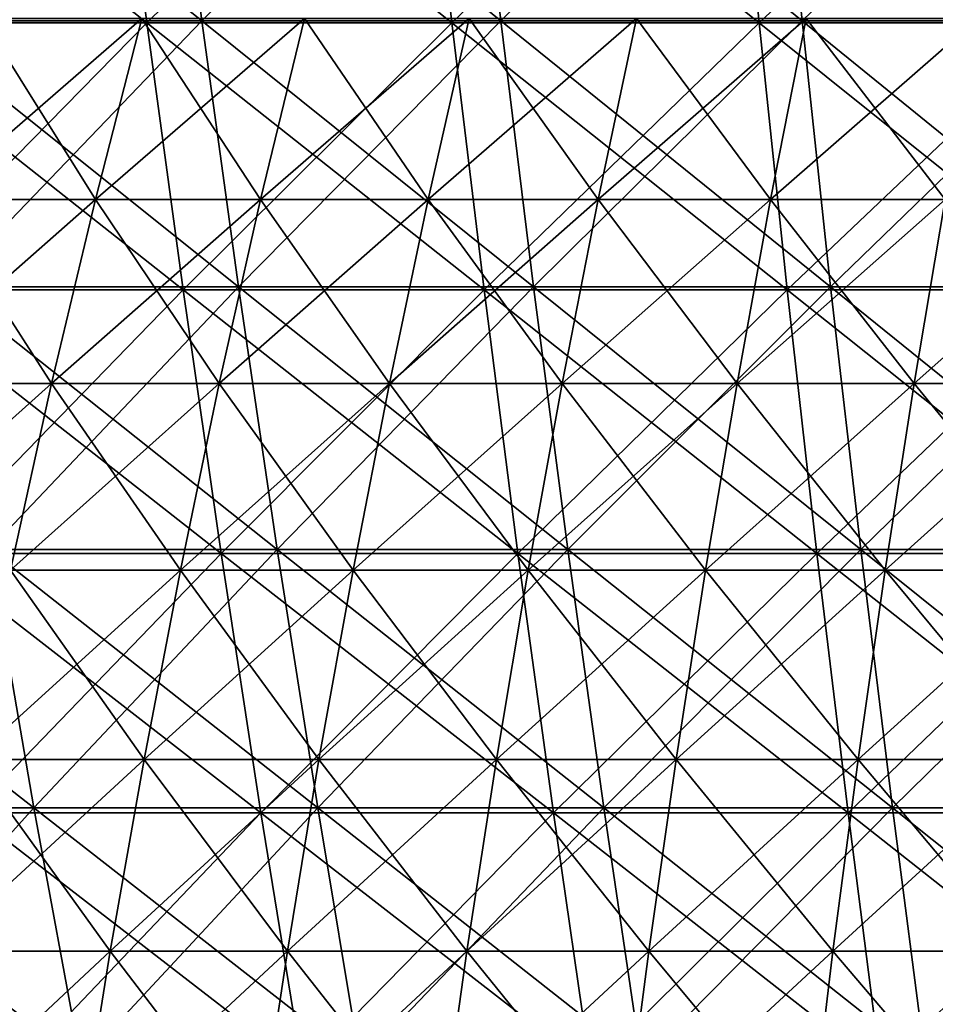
# Model space of a CAD drawing. Header units: millimetres. Extents: x -125 to 125, y -45 to 4025.
# Tile 405 of 656: x -32 to -22, y 3960 to 3971. Entities that reach past the tile are written whole.
import ezdxf

# ---------------------------------------------------------------- set-up
doc = ezdxf.new("R2010")
doc.units = ezdxf.units.MM
doc.header["$LTSCALE"] = 6.999206
for name, color, linetype in [('21', 7, 'CONTINUOUS'), ('22', 7, 'CONTINUOUS'), ('23', 7, 'CONTINUOUS'), ('24', 7, 'CONTINUOUS'), ('26', 7, 'CONTINUOUS'), ('27', 7, 'CONTINUOUS')]:
    doc.layers.add(name, color=color, linetype=linetype)

msp = doc.modelspace()

# ---------------------------------------------------------------- linework, layer by layer
at = {"layer": '21', "color": 7, "linetype": 'CONTINUOUS'}
for points in [[(-34.194, 3971.128, 107.487), (-30.868, 3971.128, 108.489), (-34.61, 3974.102, 108.796), (-34.194, 3971.128, 107.487)], [(-34.61, 3974.102, 108.796), (-30.868, 3971.128, 108.489), (-31.244, 3974.102, 109.81), (-34.61, 3974.102, 108.796)], [(-30.868, 3971.128, 108.489), (-27.512, 3971.128, 109.389), (-31.244, 3974.102, 109.81), (-30.868, 3971.128, 108.489)], [(-31.244, 3974.102, 109.81), (-27.512, 3971.128, 109.389), (-27.847, 3974.102, 110.72), (-31.244, 3974.102, 109.81)], [(-27.512, 3971.128, 109.389), (-24.131, 3971.128, 110.184), (-27.847, 3974.102, 110.72), (-27.512, 3971.128, 109.389)], [(-27.847, 3974.102, 110.72), (-24.131, 3971.128, 110.184), (-24.424, 3974.102, 111.525), (-27.847, 3974.102, 110.72)], [(-24.131, 3971.128, 110.184), (-20.726, 3971.128, 110.875), (-24.424, 3974.102, 111.525), (-24.131, 3971.128, 110.184)], [(-24.424, 3974.102, 111.525), (-20.726, 3971.128, 110.875), (-20.978, 3974.102, 112.225), (-24.424, 3974.102, 111.525)], [(-33.754, 3968.19, 106.105), (-30.471, 3968.19, 107.094), (-34.194, 3971.128, 107.487), (-33.754, 3968.19, 106.105)], [(-34.194, 3971.128, 107.487), (-30.471, 3968.19, 107.094), (-30.868, 3971.128, 108.489), (-34.194, 3971.128, 107.487)], [(-30.471, 3968.19, 107.094), (-27.158, 3968.19, 107.982), (-30.868, 3971.128, 108.489), (-30.471, 3968.19, 107.094)], [(-30.868, 3971.128, 108.489), (-27.158, 3968.19, 107.982), (-27.512, 3971.128, 109.389), (-30.868, 3971.128, 108.489)], [(-27.158, 3968.19, 107.982), (-23.82, 3968.19, 108.767), (-27.512, 3971.128, 109.389), (-27.158, 3968.19, 107.982)], [(-27.512, 3971.128, 109.389), (-23.82, 3968.19, 108.767), (-24.131, 3971.128, 110.184), (-27.512, 3971.128, 109.389)], [(-23.82, 3968.19, 108.767), (-20.46, 3968.19, 109.449), (-24.131, 3971.128, 110.184), (-23.82, 3968.19, 108.767)], [(-24.131, 3971.128, 110.184), (-20.46, 3968.19, 109.449), (-20.726, 3971.128, 110.875), (-24.131, 3971.128, 110.184)], [(-33.291, 3965.291, 104.65), (-30.053, 3965.291, 105.625), (-33.754, 3968.19, 106.105), (-33.291, 3965.291, 104.65)], [(-33.754, 3968.19, 106.105), (-30.053, 3965.291, 105.625), (-30.471, 3968.19, 107.094), (-33.754, 3968.19, 106.105)], [(-30.053, 3965.291, 105.625), (-26.786, 3965.291, 106.501), (-30.471, 3968.19, 107.094), (-30.053, 3965.291, 105.625)], [(-30.471, 3968.19, 107.094), (-26.786, 3965.291, 106.501), (-27.158, 3968.19, 107.982), (-30.471, 3968.19, 107.094)], [(-26.786, 3965.291, 106.501), (-23.494, 3965.291, 107.275), (-27.158, 3968.19, 107.982), (-26.786, 3965.291, 106.501)], [(-27.158, 3968.19, 107.982), (-23.494, 3965.291, 107.275), (-23.82, 3968.19, 108.767), (-27.158, 3968.19, 107.982)], [(-23.494, 3965.291, 107.275), (-20.179, 3965.291, 107.948), (-23.82, 3968.19, 108.767), (-23.494, 3965.291, 107.275)], [(-23.82, 3968.19, 108.767), (-20.179, 3965.291, 107.948), (-20.46, 3968.19, 109.449), (-23.82, 3968.19, 108.767)], [(-32.806, 3962.434, 103.122), (-29.614, 3962.434, 104.084), (-33.291, 3965.291, 104.65), (-32.806, 3962.434, 103.122)], [(-33.291, 3965.291, 104.65), (-29.614, 3962.434, 104.084), (-30.053, 3965.291, 105.625), (-33.291, 3965.291, 104.65)], [(-29.614, 3962.434, 104.084), (-26.395, 3962.434, 104.946), (-30.053, 3965.291, 105.625), (-29.614, 3962.434, 104.084)], [(-30.053, 3965.291, 105.625), (-26.395, 3962.434, 104.946), (-26.786, 3965.291, 106.501), (-30.053, 3965.291, 105.625)], [(-26.395, 3962.434, 104.946), (-23.151, 3962.434, 105.709), (-26.786, 3965.291, 106.501), (-26.395, 3962.434, 104.946)], [(-26.786, 3965.291, 106.501), (-23.151, 3962.434, 105.709), (-23.494, 3965.291, 107.275), (-26.786, 3965.291, 106.501)], [(-23.151, 3962.434, 105.709), (-19.884, 3962.434, 106.372), (-23.494, 3965.291, 107.275), (-23.151, 3962.434, 105.709)], [(-23.494, 3965.291, 107.275), (-19.884, 3962.434, 106.372), (-20.179, 3965.291, 107.948), (-23.494, 3965.291, 107.275)], [(-32.297, 3959.619, 101.524), (-29.155, 3959.619, 102.471), (-32.806, 3962.434, 103.122), (-32.297, 3959.619, 101.524)], [(-32.806, 3962.434, 103.122), (-29.155, 3959.619, 102.471), (-29.614, 3962.434, 104.084), (-32.806, 3962.434, 103.122)], [(-29.155, 3959.619, 102.471), (-25.986, 3959.619, 103.32), (-29.614, 3962.434, 104.084), (-29.155, 3959.619, 102.471)], [(-29.614, 3962.434, 104.084), (-25.986, 3959.619, 103.32), (-26.395, 3962.434, 104.946), (-29.614, 3962.434, 104.084)], [(-25.986, 3959.619, 103.32), (-22.792, 3959.619, 104.071), (-26.395, 3962.434, 104.946), (-25.986, 3959.619, 103.32)], [(-26.395, 3962.434, 104.946), (-22.792, 3959.619, 104.071), (-23.151, 3962.434, 105.709), (-26.395, 3962.434, 104.946)], [(-22.792, 3959.619, 104.071), (-19.576, 3959.619, 104.724), (-23.151, 3962.434, 105.709), (-22.792, 3959.619, 104.071)], [(-23.151, 3962.434, 105.709), (-19.576, 3959.619, 104.724), (-19.884, 3962.434, 106.372), (-23.151, 3962.434, 105.709)]]:
    msp.add_3dface(points, dxfattribs=at)
at = {"layer": '22', "color": 7, "linetype": 'CONTINUOUS'}
for points in [[(-31.244, 3974.102, -109.81), (-34.194, 3971.128, -107.487), (-34.61, 3974.102, -108.796), (-31.244, 3974.102, -109.81)], [(-30.868, 3971.128, -108.489), (-34.194, 3971.128, -107.487), (-31.244, 3974.102, -109.81), (-30.868, 3971.128, -108.489)], [(-27.847, 3974.102, -110.72), (-30.868, 3971.128, -108.489), (-31.244, 3974.102, -109.81), (-27.847, 3974.102, -110.72)], [(-27.512, 3971.128, -109.389), (-30.868, 3971.128, -108.489), (-27.847, 3974.102, -110.72), (-27.512, 3971.128, -109.389)], [(-24.424, 3974.102, -111.525), (-27.512, 3971.128, -109.389), (-27.847, 3974.102, -110.72), (-24.424, 3974.102, -111.525)], [(-24.131, 3971.128, -110.184), (-27.512, 3971.128, -109.389), (-24.424, 3974.102, -111.525), (-24.131, 3971.128, -110.184)], [(-20.978, 3974.102, -112.225), (-24.131, 3971.128, -110.184), (-24.424, 3974.102, -111.525), (-20.978, 3974.102, -112.225)], [(-20.726, 3971.128, -110.875), (-24.131, 3971.128, -110.184), (-20.978, 3974.102, -112.225), (-20.726, 3971.128, -110.875)], [(-30.868, 3971.128, -108.489), (-33.754, 3968.19, -106.105), (-34.194, 3971.128, -107.487), (-30.868, 3971.128, -108.489)], [(-30.471, 3968.19, -107.094), (-33.754, 3968.19, -106.105), (-30.868, 3971.128, -108.489), (-30.471, 3968.19, -107.094)], [(-27.512, 3971.128, -109.389), (-30.471, 3968.19, -107.094), (-30.868, 3971.128, -108.489), (-27.512, 3971.128, -109.389)], [(-27.158, 3968.19, -107.982), (-30.471, 3968.19, -107.094), (-27.512, 3971.128, -109.389), (-27.158, 3968.19, -107.982)], [(-24.131, 3971.128, -110.184), (-27.158, 3968.19, -107.982), (-27.512, 3971.128, -109.389), (-24.131, 3971.128, -110.184)], [(-23.82, 3968.19, -108.767), (-27.158, 3968.19, -107.982), (-24.131, 3971.128, -110.184), (-23.82, 3968.19, -108.767)], [(-20.726, 3971.128, -110.875), (-23.82, 3968.19, -108.767), (-24.131, 3971.128, -110.184), (-20.726, 3971.128, -110.875)], [(-20.46, 3968.19, -109.449), (-23.82, 3968.19, -108.767), (-20.726, 3971.128, -110.875), (-20.46, 3968.19, -109.449)], [(-30.471, 3968.19, -107.094), (-33.291, 3965.291, -104.65), (-33.754, 3968.19, -106.105), (-30.471, 3968.19, -107.094)], [(-30.053, 3965.291, -105.625), (-33.291, 3965.291, -104.65), (-30.471, 3968.19, -107.094), (-30.053, 3965.291, -105.625)], [(-27.158, 3968.19, -107.982), (-30.053, 3965.291, -105.625), (-30.471, 3968.19, -107.094), (-27.158, 3968.19, -107.982)], [(-26.786, 3965.291, -106.501), (-30.053, 3965.291, -105.625), (-27.158, 3968.19, -107.982), (-26.786, 3965.291, -106.501)], [(-23.82, 3968.19, -108.767), (-26.786, 3965.291, -106.501), (-27.158, 3968.19, -107.982), (-23.82, 3968.19, -108.767)], [(-23.494, 3965.291, -107.275), (-26.786, 3965.291, -106.501), (-23.82, 3968.19, -108.767), (-23.494, 3965.291, -107.275)], [(-20.46, 3968.19, -109.449), (-23.494, 3965.291, -107.275), (-23.82, 3968.19, -108.767), (-20.46, 3968.19, -109.449)], [(-20.179, 3965.291, -107.948), (-23.494, 3965.291, -107.275), (-20.46, 3968.19, -109.449), (-20.179, 3965.291, -107.948)], [(-30.053, 3965.291, -105.625), (-32.806, 3962.434, -103.122), (-33.291, 3965.291, -104.65), (-30.053, 3965.291, -105.625)], [(-29.614, 3962.434, -104.084), (-32.806, 3962.434, -103.122), (-30.053, 3965.291, -105.625), (-29.614, 3962.434, -104.084)], [(-26.786, 3965.291, -106.501), (-29.614, 3962.434, -104.084), (-30.053, 3965.291, -105.625), (-26.786, 3965.291, -106.501)], [(-26.395, 3962.434, -104.946), (-29.614, 3962.434, -104.084), (-26.786, 3965.291, -106.501), (-26.395, 3962.434, -104.946)], [(-23.494, 3965.291, -107.275), (-26.395, 3962.434, -104.946), (-26.786, 3965.291, -106.501), (-23.494, 3965.291, -107.275)], [(-23.151, 3962.434, -105.709), (-26.395, 3962.434, -104.946), (-23.494, 3965.291, -107.275), (-23.151, 3962.434, -105.709)], [(-20.179, 3965.291, -107.948), (-23.151, 3962.434, -105.709), (-23.494, 3965.291, -107.275), (-20.179, 3965.291, -107.948)], [(-19.884, 3962.434, -106.372), (-23.151, 3962.434, -105.709), (-20.179, 3965.291, -107.948), (-19.884, 3962.434, -106.372)], [(-29.614, 3962.434, -104.084), (-32.297, 3959.619, -101.524), (-32.806, 3962.434, -103.122), (-29.614, 3962.434, -104.084)], [(-29.155, 3959.619, -102.471), (-32.297, 3959.619, -101.524), (-29.614, 3962.434, -104.084), (-29.155, 3959.619, -102.471)], [(-26.395, 3962.434, -104.946), (-29.155, 3959.619, -102.471), (-29.614, 3962.434, -104.084), (-26.395, 3962.434, -104.946)], [(-25.986, 3959.619, -103.32), (-29.155, 3959.619, -102.471), (-26.395, 3962.434, -104.946), (-25.986, 3959.619, -103.32)], [(-23.151, 3962.434, -105.709), (-25.986, 3959.619, -103.32), (-26.395, 3962.434, -104.946), (-23.151, 3962.434, -105.709)], [(-22.792, 3959.619, -104.071), (-25.986, 3959.619, -103.32), (-23.151, 3962.434, -105.709), (-22.792, 3959.619, -104.071)], [(-19.884, 3962.434, -106.372), (-22.792, 3959.619, -104.071), (-23.151, 3962.434, -105.709), (-19.884, 3962.434, -106.372)], [(-19.576, 3959.619, -104.724), (-22.792, 3959.619, -104.071), (-19.884, 3962.434, -106.372), (-19.576, 3959.619, -104.724)]]:
    msp.add_3dface(points, dxfattribs=at)
at = {"layer": '23', "color": 7, "linetype": 'CONTINUOUS'}
for points in [[(-33.525, 3971.152, -105.382), (-30.263, 3971.152, -106.365), (-33.948, 3974.118, -106.713), (-33.525, 3971.152, -105.382)], [(-33.948, 3974.118, -106.713), (-30.263, 3971.152, -106.365), (-30.645, 3974.118, -107.708), (-33.948, 3974.118, -106.713)], [(-30.263, 3971.152, -106.365), (-26.974, 3971.152, -107.246), (-30.645, 3974.118, -107.708), (-30.263, 3971.152, -106.365)], [(-30.645, 3974.118, -107.708), (-26.974, 3971.152, -107.246), (-27.314, 3974.118, -108.6), (-30.645, 3974.118, -107.708)], [(-26.974, 3971.152, -107.246), (-23.658, 3971.152, -108.026), (-27.314, 3974.118, -108.6), (-26.974, 3971.152, -107.246)], [(-27.314, 3974.118, -108.6), (-23.658, 3971.152, -108.026), (-23.957, 3974.118, -109.39), (-27.314, 3974.118, -108.6)], [(-23.658, 3971.152, -108.026), (-20.32, 3971.152, -108.703), (-23.957, 3974.118, -109.39), (-23.658, 3971.152, -108.026)], [(-23.957, 3974.118, -109.39), (-20.32, 3971.152, -108.703), (-20.577, 3974.118, -110.076), (-23.957, 3974.118, -109.39)], [(-33.078, 3968.223, -103.977), (-29.86, 3968.223, -104.947), (-33.525, 3971.152, -105.382), (-33.078, 3968.223, -103.977)], [(-33.525, 3971.152, -105.382), (-29.86, 3968.223, -104.947), (-30.263, 3971.152, -106.365), (-33.525, 3971.152, -105.382)], [(-29.86, 3968.223, -104.947), (-26.614, 3968.223, -105.816), (-30.263, 3971.152, -106.365), (-29.86, 3968.223, -104.947)], [(-30.263, 3971.152, -106.365), (-26.614, 3968.223, -105.816), (-26.974, 3971.152, -107.246), (-30.263, 3971.152, -106.365)], [(-26.614, 3968.223, -105.816), (-23.343, 3968.223, -106.586), (-26.974, 3971.152, -107.246), (-26.614, 3968.223, -105.816)], [(-26.974, 3971.152, -107.246), (-23.343, 3968.223, -106.586), (-23.658, 3971.152, -108.026), (-26.974, 3971.152, -107.246)], [(-23.343, 3968.223, -106.586), (-20.049, 3968.223, -107.254), (-23.658, 3971.152, -108.026), (-23.343, 3968.223, -106.586)], [(-23.658, 3971.152, -108.026), (-20.049, 3968.223, -107.254), (-20.32, 3971.152, -108.703), (-23.658, 3971.152, -108.026)], [(-32.607, 3965.335, -102.498), (-29.435, 3965.335, -103.454), (-33.078, 3968.223, -103.977), (-32.607, 3965.335, -102.498)], [(-33.078, 3968.223, -103.977), (-29.435, 3965.335, -103.454), (-29.86, 3968.223, -104.947), (-33.078, 3968.223, -103.977)], [(-29.435, 3965.335, -103.454), (-26.235, 3965.335, -104.311), (-29.86, 3968.223, -104.947), (-29.435, 3965.335, -103.454)], [(-29.86, 3968.223, -104.947), (-26.235, 3965.335, -104.311), (-26.614, 3968.223, -105.816), (-29.86, 3968.223, -104.947)], [(-26.235, 3965.335, -104.311), (-23.011, 3965.335, -105.07), (-26.614, 3968.223, -105.816), (-26.235, 3965.335, -104.311)], [(-26.614, 3968.223, -105.816), (-23.011, 3965.335, -105.07), (-23.343, 3968.223, -106.586), (-26.614, 3968.223, -105.816)], [(-23.011, 3965.335, -105.07), (-19.764, 3965.335, -105.728), (-23.343, 3968.223, -106.586), (-23.011, 3965.335, -105.07)], [(-23.343, 3968.223, -106.586), (-19.764, 3965.335, -105.728), (-20.049, 3968.223, -107.254), (-23.343, 3968.223, -106.586)], [(-35.207, 3962.489, -99.91), (-32.113, 3962.489, -100.946), (-35.748, 3965.335, -101.445), (-35.207, 3962.489, -99.91)], [(-35.748, 3965.335, -101.445), (-32.113, 3962.489, -100.946), (-32.607, 3965.335, -102.498), (-35.748, 3965.335, -101.445)], [(-32.113, 3962.489, -100.946), (-28.989, 3962.489, -101.887), (-32.607, 3965.335, -102.498), (-32.113, 3962.489, -100.946)], [(-32.607, 3965.335, -102.498), (-28.989, 3962.489, -101.887), (-29.435, 3965.335, -103.454), (-32.607, 3965.335, -102.498)], [(-28.989, 3962.489, -101.887), (-25.838, 3962.489, -102.732), (-29.435, 3965.335, -103.454), (-28.989, 3962.489, -101.887)], [(-29.435, 3965.335, -103.454), (-25.838, 3962.489, -102.732), (-26.235, 3965.335, -104.311), (-29.435, 3965.335, -103.454)], [(-25.838, 3962.489, -102.732), (-22.662, 3962.489, -103.479), (-26.235, 3965.335, -104.311), (-25.838, 3962.489, -102.732)], [(-26.235, 3965.335, -104.311), (-22.662, 3962.489, -103.479), (-23.011, 3965.335, -105.07), (-26.235, 3965.335, -104.311)], [(-22.662, 3962.489, -103.479), (-19.465, 3962.489, -104.128), (-23.011, 3965.335, -105.07), (-22.662, 3962.489, -103.479)], [(-23.011, 3965.335, -105.07), (-19.465, 3962.489, -104.128), (-19.764, 3965.335, -105.728), (-23.011, 3965.335, -105.07)], [(-34.641, 3959.688, -98.303), (-31.597, 3959.688, -99.323), (-35.207, 3962.489, -99.91), (-34.641, 3959.688, -98.303)], [(-35.207, 3962.489, -99.91), (-31.597, 3959.688, -99.323), (-32.113, 3962.489, -100.946), (-35.207, 3962.489, -99.91)], [(-31.597, 3959.688, -99.323), (-28.523, 3959.688, -100.249), (-32.113, 3962.489, -100.946), (-31.597, 3959.688, -99.323)], [(-32.113, 3962.489, -100.946), (-28.523, 3959.688, -100.249), (-28.989, 3962.489, -101.887), (-32.113, 3962.489, -100.946)], [(-28.523, 3959.688, -100.249), (-25.423, 3959.688, -101.08), (-28.989, 3962.489, -101.887), (-28.523, 3959.688, -100.249)], [(-28.989, 3962.489, -101.887), (-25.423, 3959.688, -101.08), (-25.838, 3962.489, -102.732), (-28.989, 3962.489, -101.887)], [(-25.423, 3959.688, -101.08), (-22.298, 3959.688, -101.814), (-25.838, 3962.489, -102.732), (-25.423, 3959.688, -101.08)], [(-25.838, 3962.489, -102.732), (-22.298, 3959.688, -101.814), (-22.662, 3962.489, -103.479), (-25.838, 3962.489, -102.732)], [(-22.298, 3959.688, -101.814), (-19.152, 3959.688, -102.453), (-22.662, 3962.489, -103.479), (-22.298, 3959.688, -101.814)], [(-22.662, 3962.489, -103.479), (-19.152, 3959.688, -102.453), (-19.465, 3962.489, -104.128), (-22.662, 3962.489, -103.479)]]:
    msp.add_3dface(points, dxfattribs=at)
at = {"layer": '24', "color": 7, "linetype": 'CONTINUOUS'}
for points in [[(-30.645, 3974.118, 107.708), (-33.525, 3971.152, 105.382), (-33.948, 3974.118, 106.713), (-30.645, 3974.118, 107.708)], [(-30.263, 3971.152, 106.365), (-33.525, 3971.152, 105.382), (-30.645, 3974.118, 107.708), (-30.263, 3971.152, 106.365)], [(-27.314, 3974.118, 108.6), (-30.263, 3971.152, 106.365), (-30.645, 3974.118, 107.708), (-27.314, 3974.118, 108.6)], [(-26.974, 3971.152, 107.246), (-30.263, 3971.152, 106.365), (-27.314, 3974.118, 108.6), (-26.974, 3971.152, 107.246)], [(-23.957, 3974.118, 109.39), (-26.974, 3971.152, 107.246), (-27.314, 3974.118, 108.6), (-23.957, 3974.118, 109.39)], [(-23.658, 3971.152, 108.026), (-26.974, 3971.152, 107.246), (-23.957, 3974.118, 109.39), (-23.658, 3971.152, 108.026)], [(-20.577, 3974.118, 110.076), (-23.658, 3971.152, 108.026), (-23.957, 3974.118, 109.39), (-20.577, 3974.118, 110.076)], [(-20.32, 3971.152, 108.703), (-23.658, 3971.152, 108.026), (-20.577, 3974.118, 110.076), (-20.32, 3971.152, 108.703)], [(-30.263, 3971.152, 106.365), (-33.078, 3968.223, 103.977), (-33.525, 3971.152, 105.382), (-30.263, 3971.152, 106.365)], [(-29.86, 3968.223, 104.947), (-33.078, 3968.223, 103.977), (-30.263, 3971.152, 106.365), (-29.86, 3968.223, 104.947)], [(-26.974, 3971.152, 107.246), (-29.86, 3968.223, 104.947), (-30.263, 3971.152, 106.365), (-26.974, 3971.152, 107.246)], [(-26.614, 3968.223, 105.816), (-29.86, 3968.223, 104.947), (-26.974, 3971.152, 107.246), (-26.614, 3968.223, 105.816)], [(-23.658, 3971.152, 108.026), (-26.614, 3968.223, 105.816), (-26.974, 3971.152, 107.246), (-23.658, 3971.152, 108.026)], [(-23.343, 3968.223, 106.586), (-26.614, 3968.223, 105.816), (-23.658, 3971.152, 108.026), (-23.343, 3968.223, 106.586)], [(-20.32, 3971.152, 108.703), (-23.343, 3968.223, 106.586), (-23.658, 3971.152, 108.026), (-20.32, 3971.152, 108.703)], [(-20.049, 3968.223, 107.254), (-23.343, 3968.223, 106.586), (-20.32, 3971.152, 108.703), (-20.049, 3968.223, 107.254)], [(-29.86, 3968.223, 104.947), (-32.607, 3965.335, 102.498), (-33.078, 3968.223, 103.977), (-29.86, 3968.223, 104.947)], [(-29.435, 3965.335, 103.454), (-32.607, 3965.335, 102.498), (-29.86, 3968.223, 104.947), (-29.435, 3965.335, 103.454)], [(-26.614, 3968.223, 105.816), (-29.435, 3965.335, 103.454), (-29.86, 3968.223, 104.947), (-26.614, 3968.223, 105.816)], [(-26.235, 3965.335, 104.311), (-29.435, 3965.335, 103.454), (-26.614, 3968.223, 105.816), (-26.235, 3965.335, 104.311)], [(-23.343, 3968.223, 106.586), (-26.235, 3965.335, 104.311), (-26.614, 3968.223, 105.816), (-23.343, 3968.223, 106.586)], [(-23.011, 3965.335, 105.07), (-26.235, 3965.335, 104.311), (-23.343, 3968.223, 106.586), (-23.011, 3965.335, 105.07)], [(-20.049, 3968.223, 107.254), (-23.011, 3965.335, 105.07), (-23.343, 3968.223, 106.586), (-20.049, 3968.223, 107.254)], [(-19.764, 3965.335, 105.728), (-23.011, 3965.335, 105.07), (-20.049, 3968.223, 107.254), (-19.764, 3965.335, 105.728)], [(-32.113, 3962.489, 100.946), (-35.207, 3962.489, 99.91), (-32.607, 3965.335, 102.498), (-32.113, 3962.489, 100.946)], [(-29.435, 3965.335, 103.454), (-32.113, 3962.489, 100.946), (-32.607, 3965.335, 102.498), (-29.435, 3965.335, 103.454)], [(-28.989, 3962.489, 101.887), (-32.113, 3962.489, 100.946), (-29.435, 3965.335, 103.454), (-28.989, 3962.489, 101.887)], [(-26.235, 3965.335, 104.311), (-28.989, 3962.489, 101.887), (-29.435, 3965.335, 103.454), (-26.235, 3965.335, 104.311)], [(-25.838, 3962.489, 102.732), (-28.989, 3962.489, 101.887), (-26.235, 3965.335, 104.311), (-25.838, 3962.489, 102.732)], [(-23.011, 3965.335, 105.07), (-25.838, 3962.489, 102.732), (-26.235, 3965.335, 104.311), (-23.011, 3965.335, 105.07)], [(-22.662, 3962.489, 103.479), (-25.838, 3962.489, 102.732), (-23.011, 3965.335, 105.07), (-22.662, 3962.489, 103.479)], [(-19.764, 3965.335, 105.728), (-22.662, 3962.489, 103.479), (-23.011, 3965.335, 105.07), (-19.764, 3965.335, 105.728)], [(-19.465, 3962.489, 104.128), (-22.662, 3962.489, 103.479), (-19.764, 3965.335, 105.728), (-19.465, 3962.489, 104.128)], [(-32.113, 3962.489, 100.946), (-34.641, 3959.688, 98.303), (-35.207, 3962.489, 99.91), (-32.113, 3962.489, 100.946)], [(-31.597, 3959.688, 99.323), (-34.641, 3959.688, 98.303), (-32.113, 3962.489, 100.946), (-31.597, 3959.688, 99.323)], [(-28.989, 3962.489, 101.887), (-31.597, 3959.688, 99.323), (-32.113, 3962.489, 100.946), (-28.989, 3962.489, 101.887)], [(-28.523, 3959.688, 100.249), (-31.597, 3959.688, 99.323), (-28.989, 3962.489, 101.887), (-28.523, 3959.688, 100.249)], [(-25.838, 3962.489, 102.732), (-28.523, 3959.688, 100.249), (-28.989, 3962.489, 101.887), (-25.838, 3962.489, 102.732)], [(-25.423, 3959.688, 101.08), (-28.523, 3959.688, 100.249), (-25.838, 3962.489, 102.732), (-25.423, 3959.688, 101.08)], [(-22.662, 3962.489, 103.479), (-25.423, 3959.688, 101.08), (-25.838, 3962.489, 102.732), (-22.662, 3962.489, 103.479)], [(-22.298, 3959.688, 101.814), (-25.423, 3959.688, 101.08), (-22.662, 3962.489, 103.479), (-22.298, 3959.688, 101.814)], [(-19.465, 3962.489, 104.128), (-22.298, 3959.688, 101.814), (-22.662, 3962.489, 103.479), (-19.465, 3962.489, 104.128)], [(-19.152, 3959.688, 102.453), (-22.298, 3959.688, 101.814), (-19.465, 3962.489, 104.128), (-19.152, 3959.688, 102.453)]]:
    msp.add_3dface(points, dxfattribs=at)
at = {"layer": '26', "color": 7, "linetype": 'CONTINUOUS'}
for points in [[(-33.223, 3969.184, 57.544), (-31.435, 3969.184, 58.54), (-32.682, 3971.177, 56.607), (-33.223, 3969.184, 57.544)], [(-32.682, 3971.177, 56.607), (-31.435, 3969.184, 58.54), (-30.923, 3971.177, 57.586), (-32.682, 3971.177, 56.607)], [(-31.435, 3969.184, 58.54), (-29.618, 3969.184, 59.48), (-30.923, 3971.177, 57.586), (-31.435, 3969.184, 58.54)], [(-30.923, 3971.177, 57.586), (-29.618, 3969.184, 59.48), (-29.135, 3971.177, 58.511), (-30.923, 3971.177, 57.586)], [(-29.618, 3969.184, 59.48), (-27.772, 3969.184, 60.364), (-29.135, 3971.177, 58.511), (-29.618, 3969.184, 59.48)], [(-29.135, 3971.177, 58.511), (-27.772, 3969.184, 60.364), (-27.32, 3971.177, 59.381), (-29.135, 3971.177, 58.511)], [(-27.772, 3969.184, 60.364), (-25.9, 3969.184, 61.191), (-27.32, 3971.177, 59.381), (-27.772, 3969.184, 60.364)], [(-27.32, 3971.177, 59.381), (-25.9, 3969.184, 61.191), (-25.478, 3971.177, 60.194), (-27.32, 3971.177, 59.381)], [(-25.9, 3969.184, 61.191), (-24.003, 3969.184, 61.959), (-25.478, 3971.177, 60.194), (-25.9, 3969.184, 61.191)], [(-25.478, 3971.177, 60.194), (-24.003, 3969.184, 61.959), (-23.612, 3971.177, 60.95), (-25.478, 3971.177, 60.194)], [(-24.003, 3969.184, 61.959), (-22.084, 3969.184, 62.669), (-23.612, 3971.177, 60.95), (-24.003, 3969.184, 61.959)], [(-23.612, 3971.177, 60.95), (-22.084, 3969.184, 62.669), (-21.724, 3971.177, 61.648), (-23.612, 3971.177, 60.95)], [(-33.734, 3967.159, 58.428), (-31.918, 3967.159, 59.439), (-33.223, 3969.184, 57.544), (-33.734, 3967.159, 58.428)], [(-33.223, 3969.184, 57.544), (-31.918, 3967.159, 59.439), (-31.435, 3969.184, 58.54), (-33.223, 3969.184, 57.544)], [(-31.918, 3967.159, 59.439), (-30.073, 3967.159, 60.394), (-31.435, 3969.184, 58.54), (-31.918, 3967.159, 59.439)], [(-31.435, 3969.184, 58.54), (-30.073, 3967.159, 60.394), (-29.618, 3969.184, 59.48), (-31.435, 3969.184, 58.54)], [(-30.073, 3967.159, 60.394), (-28.199, 3967.159, 61.292), (-29.618, 3969.184, 59.48), (-30.073, 3967.159, 60.394)], [(-29.618, 3969.184, 59.48), (-28.199, 3967.159, 61.292), (-27.772, 3969.184, 60.364), (-29.618, 3969.184, 59.48)], [(-28.199, 3967.159, 61.292), (-26.298, 3967.159, 62.131), (-27.772, 3969.184, 60.364), (-28.199, 3967.159, 61.292)], [(-27.772, 3969.184, 60.364), (-26.298, 3967.159, 62.131), (-25.9, 3969.184, 61.191), (-27.772, 3969.184, 60.364)], [(-26.298, 3967.159, 62.131), (-24.372, 3967.159, 62.911), (-25.9, 3969.184, 61.191), (-26.298, 3967.159, 62.131)], [(-25.9, 3969.184, 61.191), (-24.372, 3967.159, 62.911), (-24.003, 3969.184, 61.959), (-25.9, 3969.184, 61.191)], [(-24.372, 3967.159, 62.911), (-22.423, 3967.159, 63.632), (-24.003, 3969.184, 61.959), (-24.372, 3967.159, 62.911)], [(-24.003, 3969.184, 61.959), (-22.423, 3967.159, 63.632), (-22.084, 3969.184, 62.669), (-24.003, 3969.184, 61.959)], [(-22.423, 3967.159, 63.632), (-20.453, 3967.159, 64.292), (-22.084, 3969.184, 62.669), (-22.423, 3967.159, 63.632)], [(-33.734, 3967.159, 58.428), (-32.372, 3965.105, 60.285), (-31.918, 3967.159, 59.439), (-33.734, 3967.159, 58.428)], [(-32.372, 3965.105, 60.285), (-30.5, 3965.105, 61.253), (-31.918, 3967.159, 59.439), (-32.372, 3965.105, 60.285)], [(-31.918, 3967.159, 59.439), (-30.5, 3965.105, 61.253), (-30.073, 3967.159, 60.394), (-31.918, 3967.159, 59.439)], [(-30.5, 3965.105, 61.253), (-28.6, 3965.105, 62.163), (-30.073, 3967.159, 60.394), (-30.5, 3965.105, 61.253)], [(-30.073, 3967.159, 60.394), (-28.6, 3965.105, 62.163), (-28.199, 3967.159, 61.292), (-30.073, 3967.159, 60.394)], [(-28.6, 3965.105, 62.163), (-26.672, 3965.105, 63.015), (-28.199, 3967.159, 61.292), (-28.6, 3965.105, 62.163)], [(-28.199, 3967.159, 61.292), (-26.672, 3965.105, 63.015), (-26.298, 3967.159, 62.131), (-28.199, 3967.159, 61.292)], [(-26.672, 3965.105, 63.015), (-24.719, 3965.105, 63.806), (-26.298, 3967.159, 62.131), (-26.672, 3965.105, 63.015)], [(-26.298, 3967.159, 62.131), (-24.719, 3965.105, 63.806), (-24.372, 3967.159, 62.911), (-26.298, 3967.159, 62.131)], [(-24.719, 3965.105, 63.806), (-22.742, 3965.105, 64.537), (-24.372, 3967.159, 62.911), (-24.719, 3965.105, 63.806)], [(-24.372, 3967.159, 62.911), (-22.742, 3965.105, 64.537), (-22.423, 3967.159, 63.632), (-24.372, 3967.159, 62.911)], [(-22.742, 3965.105, 64.537), (-20.744, 3965.105, 65.207), (-22.423, 3967.159, 63.632), (-22.742, 3965.105, 64.537)], [(-22.423, 3967.159, 63.632), (-20.744, 3965.105, 65.207), (-20.453, 3967.159, 64.292), (-22.423, 3967.159, 63.632)], [(-32.797, 3963.022, 61.075), (-30.9, 3963.022, 62.056), (-32.372, 3965.105, 60.285), (-32.797, 3963.022, 61.075)], [(-32.372, 3965.105, 60.285), (-30.9, 3963.022, 62.056), (-30.5, 3965.105, 61.253), (-32.372, 3965.105, 60.285)], [(-30.9, 3963.022, 62.056), (-28.975, 3963.022, 62.978), (-30.5, 3965.105, 61.253), (-30.9, 3963.022, 62.056)], [(-30.5, 3965.105, 61.253), (-28.975, 3963.022, 62.978), (-28.6, 3965.105, 62.163), (-30.5, 3965.105, 61.253)], [(-28.975, 3963.022, 62.978), (-27.021, 3963.022, 63.841), (-28.6, 3965.105, 62.163), (-28.975, 3963.022, 62.978)], [(-28.6, 3965.105, 62.163), (-27.021, 3963.022, 63.841), (-26.672, 3965.105, 63.015), (-28.6, 3965.105, 62.163)], [(-27.021, 3963.022, 63.841), (-25.043, 3963.022, 64.643), (-26.672, 3965.105, 63.015), (-27.021, 3963.022, 63.841)], [(-26.672, 3965.105, 63.015), (-25.043, 3963.022, 64.643), (-24.719, 3965.105, 63.806), (-26.672, 3965.105, 63.015)], [(-25.043, 3963.022, 64.643), (-23.04, 3963.022, 65.383), (-24.719, 3965.105, 63.806), (-25.043, 3963.022, 64.643)], [(-24.719, 3965.105, 63.806), (-23.04, 3963.022, 65.383), (-22.742, 3965.105, 64.537), (-24.719, 3965.105, 63.806)], [(-23.04, 3963.022, 65.383), (-21.016, 3963.022, 66.062), (-22.742, 3965.105, 64.537), (-23.04, 3963.022, 65.383)], [(-22.742, 3965.105, 64.537), (-21.016, 3963.022, 66.062), (-20.744, 3965.105, 65.207), (-22.742, 3965.105, 64.537)], [(-33.191, 3960.913, 61.81), (-31.272, 3960.913, 62.802), (-32.797, 3963.022, 61.075), (-33.191, 3960.913, 61.81)], [(-32.797, 3963.022, 61.075), (-31.272, 3960.913, 62.802), (-30.9, 3963.022, 62.056), (-32.797, 3963.022, 61.075)], [(-31.272, 3960.913, 62.802), (-29.323, 3960.913, 63.736), (-30.9, 3963.022, 62.056), (-31.272, 3960.913, 62.802)], [(-30.9, 3963.022, 62.056), (-29.323, 3960.913, 63.736), (-28.975, 3963.022, 62.978), (-30.9, 3963.022, 62.056)], [(-29.323, 3960.913, 63.736), (-27.346, 3960.913, 64.608), (-28.975, 3963.022, 62.978), (-29.323, 3960.913, 63.736)], [(-28.975, 3963.022, 62.978), (-27.346, 3960.913, 64.608), (-27.021, 3963.022, 63.841), (-28.975, 3963.022, 62.978)], [(-27.346, 3960.913, 64.608), (-25.344, 3960.913, 65.42), (-27.021, 3963.022, 63.841), (-27.346, 3960.913, 64.608)], [(-27.021, 3963.022, 63.841), (-25.344, 3960.913, 65.42), (-25.043, 3963.022, 64.643), (-27.021, 3963.022, 63.841)], [(-25.344, 3960.913, 65.42), (-23.317, 3960.913, 66.169), (-25.043, 3963.022, 64.643), (-25.344, 3960.913, 65.42)], [(-25.043, 3963.022, 64.643), (-23.317, 3960.913, 66.169), (-23.04, 3963.022, 65.383), (-25.043, 3963.022, 64.643)], [(-23.317, 3960.913, 66.169), (-21.268, 3960.913, 66.856), (-23.04, 3963.022, 65.383), (-23.317, 3960.913, 66.169)], [(-23.04, 3963.022, 65.383), (-21.268, 3960.913, 66.856), (-21.016, 3963.022, 66.062), (-23.04, 3963.022, 65.383)], [(-33.555, 3958.78, 62.488), (-31.615, 3958.78, 63.491), (-33.191, 3960.913, 61.81), (-33.555, 3958.78, 62.488)], [(-33.191, 3960.913, 61.81), (-31.615, 3958.78, 63.491), (-31.272, 3960.913, 62.802), (-33.191, 3960.913, 61.81)], [(-31.615, 3958.78, 63.491), (-29.645, 3958.78, 64.435), (-31.272, 3960.913, 62.802), (-31.615, 3958.78, 63.491)], [(-31.272, 3960.913, 62.802), (-29.645, 3958.78, 64.435), (-29.323, 3960.913, 63.736), (-31.272, 3960.913, 62.802)], [(-29.645, 3958.78, 64.435), (-27.646, 3958.78, 65.317), (-29.323, 3960.913, 63.736), (-29.645, 3958.78, 64.435)], [(-29.323, 3960.913, 63.736), (-27.646, 3958.78, 65.317), (-27.346, 3960.913, 64.608), (-29.323, 3960.913, 63.736)], [(-27.646, 3958.78, 65.317), (-25.622, 3958.78, 66.137), (-27.346, 3960.913, 64.608), (-27.646, 3958.78, 65.317)], [(-27.346, 3960.913, 64.608), (-25.622, 3958.78, 66.137), (-25.344, 3960.913, 65.42), (-27.346, 3960.913, 64.608)], [(-25.622, 3958.78, 66.137), (-23.573, 3958.78, 66.895), (-25.344, 3960.913, 65.42), (-25.622, 3958.78, 66.137)], [(-25.344, 3960.913, 65.42), (-23.573, 3958.78, 66.895), (-23.317, 3960.913, 66.169), (-25.344, 3960.913, 65.42)], [(-23.573, 3958.78, 66.895), (-21.502, 3958.78, 67.589), (-23.317, 3960.913, 66.169), (-23.573, 3958.78, 66.895)], [(-23.317, 3960.913, 66.169), (-21.502, 3958.78, 67.589), (-21.268, 3960.913, 66.856), (-23.317, 3960.913, 66.169)]]:
    msp.add_3dface(points, dxfattribs=at)
at = {"layer": '27', "color": 7, "linetype": 'CONTINUOUS'}
for points in [[(-31.435, 3969.184, -58.54), (-33.223, 3969.184, -57.544), (-30.923, 3971.177, -57.586), (-31.435, 3969.184, -58.54)], [(-30.923, 3971.177, -57.586), (-33.223, 3969.184, -57.544), (-32.682, 3971.177, -56.607), (-30.923, 3971.177, -57.586)], [(-29.618, 3969.184, -59.48), (-31.435, 3969.184, -58.54), (-29.135, 3971.177, -58.511), (-29.618, 3969.184, -59.48)], [(-29.135, 3971.177, -58.511), (-31.435, 3969.184, -58.54), (-30.923, 3971.177, -57.586), (-29.135, 3971.177, -58.511)], [(-27.772, 3969.184, -60.364), (-29.618, 3969.184, -59.48), (-27.32, 3971.177, -59.381), (-27.772, 3969.184, -60.364)], [(-27.32, 3971.177, -59.381), (-29.618, 3969.184, -59.48), (-29.135, 3971.177, -58.511), (-27.32, 3971.177, -59.381)], [(-25.9, 3969.184, -61.191), (-27.772, 3969.184, -60.364), (-25.478, 3971.177, -60.194), (-25.9, 3969.184, -61.191)], [(-25.478, 3971.177, -60.194), (-27.772, 3969.184, -60.364), (-27.32, 3971.177, -59.381), (-25.478, 3971.177, -60.194)], [(-24.003, 3969.184, -61.959), (-25.9, 3969.184, -61.191), (-23.612, 3971.177, -60.95), (-24.003, 3969.184, -61.959)], [(-23.612, 3971.177, -60.95), (-25.9, 3969.184, -61.191), (-25.478, 3971.177, -60.194), (-23.612, 3971.177, -60.95)], [(-22.084, 3969.184, -62.669), (-24.003, 3969.184, -61.959), (-21.724, 3971.177, -61.648), (-22.084, 3969.184, -62.669)], [(-21.724, 3971.177, -61.648), (-24.003, 3969.184, -61.959), (-23.612, 3971.177, -60.95), (-21.724, 3971.177, -61.648)], [(-31.918, 3967.159, -59.439), (-33.734, 3967.159, -58.428), (-31.435, 3969.184, -58.54), (-31.918, 3967.159, -59.439)], [(-31.435, 3969.184, -58.54), (-33.734, 3967.159, -58.428), (-33.223, 3969.184, -57.544), (-31.435, 3969.184, -58.54)], [(-30.073, 3967.159, -60.394), (-31.918, 3967.159, -59.439), (-29.618, 3969.184, -59.48), (-30.073, 3967.159, -60.394)], [(-29.618, 3969.184, -59.48), (-31.918, 3967.159, -59.439), (-31.435, 3969.184, -58.54), (-29.618, 3969.184, -59.48)], [(-28.199, 3967.159, -61.292), (-30.073, 3967.159, -60.394), (-27.772, 3969.184, -60.364), (-28.199, 3967.159, -61.292)], [(-27.772, 3969.184, -60.364), (-30.073, 3967.159, -60.394), (-29.618, 3969.184, -59.48), (-27.772, 3969.184, -60.364)], [(-26.298, 3967.159, -62.131), (-28.199, 3967.159, -61.292), (-25.9, 3969.184, -61.191), (-26.298, 3967.159, -62.131)], [(-25.9, 3969.184, -61.191), (-28.199, 3967.159, -61.292), (-27.772, 3969.184, -60.364), (-25.9, 3969.184, -61.191)], [(-24.372, 3967.159, -62.911), (-26.298, 3967.159, -62.131), (-24.003, 3969.184, -61.959), (-24.372, 3967.159, -62.911)], [(-24.003, 3969.184, -61.959), (-26.298, 3967.159, -62.131), (-25.9, 3969.184, -61.191), (-24.003, 3969.184, -61.959)], [(-22.423, 3967.159, -63.632), (-24.372, 3967.159, -62.911), (-22.084, 3969.184, -62.669), (-22.423, 3967.159, -63.632)], [(-22.084, 3969.184, -62.669), (-24.372, 3967.159, -62.911), (-24.003, 3969.184, -61.959), (-22.084, 3969.184, -62.669)], [(-20.453, 3967.159, -64.292), (-22.423, 3967.159, -63.632), (-20.143, 3969.184, -63.319), (-20.453, 3967.159, -64.292)], [(-20.143, 3969.184, -63.319), (-22.423, 3967.159, -63.632), (-22.084, 3969.184, -62.669), (-20.143, 3969.184, -63.319)], [(-32.372, 3965.105, -60.285), (-34.213, 3965.105, -59.259), (-31.918, 3967.159, -59.439), (-32.372, 3965.105, -60.285)], [(-31.918, 3967.159, -59.439), (-34.213, 3965.105, -59.259), (-33.734, 3967.159, -58.428), (-31.918, 3967.159, -59.439)], [(-30.5, 3965.105, -61.253), (-32.372, 3965.105, -60.285), (-30.073, 3967.159, -60.394), (-30.5, 3965.105, -61.253)], [(-30.073, 3967.159, -60.394), (-32.372, 3965.105, -60.285), (-31.918, 3967.159, -59.439), (-30.073, 3967.159, -60.394)], [(-28.6, 3965.105, -62.163), (-30.5, 3965.105, -61.253), (-28.199, 3967.159, -61.292), (-28.6, 3965.105, -62.163)], [(-28.199, 3967.159, -61.292), (-30.5, 3965.105, -61.253), (-30.073, 3967.159, -60.394), (-28.199, 3967.159, -61.292)], [(-26.672, 3965.105, -63.015), (-28.6, 3965.105, -62.163), (-26.298, 3967.159, -62.131), (-26.672, 3965.105, -63.015)], [(-26.298, 3967.159, -62.131), (-28.6, 3965.105, -62.163), (-28.199, 3967.159, -61.292), (-26.298, 3967.159, -62.131)], [(-24.719, 3965.105, -63.806), (-26.672, 3965.105, -63.015), (-24.372, 3967.159, -62.911), (-24.719, 3965.105, -63.806)], [(-24.372, 3967.159, -62.911), (-26.672, 3965.105, -63.015), (-26.298, 3967.159, -62.131), (-24.372, 3967.159, -62.911)], [(-22.742, 3965.105, -64.537), (-24.719, 3965.105, -63.806), (-22.423, 3967.159, -63.632), (-22.742, 3965.105, -64.537)], [(-22.423, 3967.159, -63.632), (-24.719, 3965.105, -63.806), (-24.372, 3967.159, -62.911), (-22.423, 3967.159, -63.632)], [(-20.744, 3965.105, -65.207), (-22.742, 3965.105, -64.537), (-20.453, 3967.159, -64.292), (-20.744, 3965.105, -65.207)], [(-20.453, 3967.159, -64.292), (-22.742, 3965.105, -64.537), (-22.423, 3967.159, -63.632), (-20.453, 3967.159, -64.292)], [(-30.9, 3963.022, -62.056), (-32.797, 3963.022, -61.075), (-30.5, 3965.105, -61.253), (-30.9, 3963.022, -62.056)], [(-30.5, 3965.105, -61.253), (-32.797, 3963.022, -61.075), (-32.372, 3965.105, -60.285), (-30.5, 3965.105, -61.253)], [(-28.975, 3963.022, -62.978), (-30.9, 3963.022, -62.056), (-28.6, 3965.105, -62.163), (-28.975, 3963.022, -62.978)], [(-28.6, 3965.105, -62.163), (-30.9, 3963.022, -62.056), (-30.5, 3965.105, -61.253), (-28.6, 3965.105, -62.163)], [(-27.021, 3963.022, -63.841), (-28.975, 3963.022, -62.978), (-26.672, 3965.105, -63.015), (-27.021, 3963.022, -63.841)], [(-26.672, 3965.105, -63.015), (-28.975, 3963.022, -62.978), (-28.6, 3965.105, -62.163), (-26.672, 3965.105, -63.015)], [(-25.043, 3963.022, -64.643), (-27.021, 3963.022, -63.841), (-24.719, 3965.105, -63.806), (-25.043, 3963.022, -64.643)], [(-24.719, 3965.105, -63.806), (-27.021, 3963.022, -63.841), (-26.672, 3965.105, -63.015), (-24.719, 3965.105, -63.806)], [(-23.04, 3963.022, -65.383), (-25.043, 3963.022, -64.643), (-22.742, 3965.105, -64.537), (-23.04, 3963.022, -65.383)], [(-22.742, 3965.105, -64.537), (-25.043, 3963.022, -64.643), (-24.719, 3965.105, -63.806), (-22.742, 3965.105, -64.537)], [(-21.016, 3963.022, -66.062), (-23.04, 3963.022, -65.383), (-20.744, 3965.105, -65.207), (-21.016, 3963.022, -66.062)], [(-20.744, 3965.105, -65.207), (-23.04, 3963.022, -65.383), (-22.742, 3965.105, -64.537), (-20.744, 3965.105, -65.207)], [(-31.272, 3960.913, -62.802), (-33.191, 3960.913, -61.81), (-30.9, 3963.022, -62.056), (-31.272, 3960.913, -62.802)], [(-30.9, 3963.022, -62.056), (-33.191, 3960.913, -61.81), (-32.797, 3963.022, -61.075), (-30.9, 3963.022, -62.056)], [(-29.323, 3960.913, -63.736), (-31.272, 3960.913, -62.802), (-28.975, 3963.022, -62.978), (-29.323, 3960.913, -63.736)], [(-28.975, 3963.022, -62.978), (-31.272, 3960.913, -62.802), (-30.9, 3963.022, -62.056), (-28.975, 3963.022, -62.978)], [(-27.346, 3960.913, -64.608), (-29.323, 3960.913, -63.736), (-27.021, 3963.022, -63.841), (-27.346, 3960.913, -64.608)], [(-27.021, 3963.022, -63.841), (-29.323, 3960.913, -63.736), (-28.975, 3963.022, -62.978), (-27.021, 3963.022, -63.841)], [(-25.344, 3960.913, -65.42), (-27.346, 3960.913, -64.608), (-25.043, 3963.022, -64.643), (-25.344, 3960.913, -65.42)], [(-25.043, 3963.022, -64.643), (-27.346, 3960.913, -64.608), (-27.021, 3963.022, -63.841), (-25.043, 3963.022, -64.643)], [(-23.317, 3960.913, -66.169), (-25.344, 3960.913, -65.42), (-23.04, 3963.022, -65.383), (-23.317, 3960.913, -66.169)], [(-23.04, 3963.022, -65.383), (-25.344, 3960.913, -65.42), (-25.043, 3963.022, -64.643), (-23.04, 3963.022, -65.383)], [(-21.268, 3960.913, -66.856), (-23.317, 3960.913, -66.169), (-21.016, 3963.022, -66.062), (-21.268, 3960.913, -66.856)], [(-21.016, 3963.022, -66.062), (-23.317, 3960.913, -66.169), (-23.04, 3963.022, -65.383), (-21.016, 3963.022, -66.062)], [(-31.615, 3958.78, -63.491), (-33.555, 3958.78, -62.488), (-31.272, 3960.913, -62.802), (-31.615, 3958.78, -63.491)], [(-31.272, 3960.913, -62.802), (-33.555, 3958.78, -62.488), (-33.191, 3960.913, -61.81), (-31.272, 3960.913, -62.802)], [(-29.645, 3958.78, -64.435), (-31.615, 3958.78, -63.491), (-29.323, 3960.913, -63.736), (-29.645, 3958.78, -64.435)], [(-29.323, 3960.913, -63.736), (-31.615, 3958.78, -63.491), (-31.272, 3960.913, -62.802), (-29.323, 3960.913, -63.736)], [(-27.646, 3958.78, -65.317), (-29.645, 3958.78, -64.435), (-27.346, 3960.913, -64.608), (-27.646, 3958.78, -65.317)], [(-27.346, 3960.913, -64.608), (-29.645, 3958.78, -64.435), (-29.323, 3960.913, -63.736), (-27.346, 3960.913, -64.608)], [(-25.622, 3958.78, -66.137), (-27.646, 3958.78, -65.317), (-25.344, 3960.913, -65.42), (-25.622, 3958.78, -66.137)], [(-25.344, 3960.913, -65.42), (-27.646, 3958.78, -65.317), (-27.346, 3960.913, -64.608), (-25.344, 3960.913, -65.42)], [(-23.573, 3958.78, -66.895), (-25.622, 3958.78, -66.137), (-23.317, 3960.913, -66.169), (-23.573, 3958.78, -66.895)], [(-23.317, 3960.913, -66.169), (-25.622, 3958.78, -66.137), (-25.344, 3960.913, -65.42), (-23.317, 3960.913, -66.169)], [(-21.502, 3958.78, -67.589), (-23.573, 3958.78, -66.895), (-21.268, 3960.913, -66.856), (-21.502, 3958.78, -67.589)], [(-21.268, 3960.913, -66.856), (-23.573, 3958.78, -66.895), (-23.317, 3960.913, -66.169), (-21.268, 3960.913, -66.856)]]:
    msp.add_3dface(points, dxfattribs=at)

doc.saveas('drawing.dxf')
